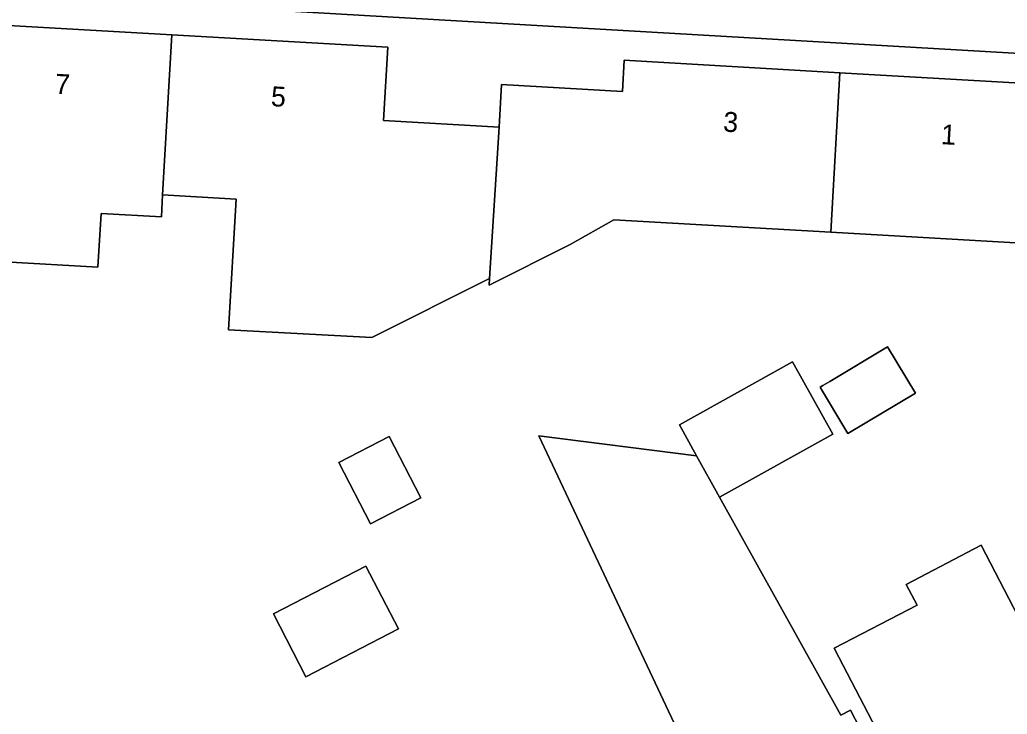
# Model space of a CAD drawing. Extents: x 163008 to 163854, y 382777 to 383982.
# Drawn here: x 163604.89 to 163654.44, y 383805.91 to 383840.73 of the extents above; entities that cross this region are included whole.
import ezdxf

# ---------------------------------------------------------------- set-up
doc = ezdxf.new("R2010")
doc.units = 0
for name, color, linetype in [('IMGEO_Erf', 7, 'Continuous'), ('IMGEO_Pand', 7, 'Continuous'), ('IMGEO_Pand_nummerreeks', 7, 'Continuous'), ('IMGEO_Voetpad_open', 7, 'Continuous')]:
    doc.layers.add(name, color=color, linetype=linetype)

msp = doc.modelspace()

# ---------------------------------------------------------------- linework, layer by layer
at = {"layer": 'IMGEO_Erf'}
for points in [[(163660.539, 383838.715), (163569.115, 383844.029)], [(163601.684, 383840.599), (163612.52, 383839.974), (163623.353, 383839.349), (163623.141, 383835.673), (163628.941, 383835.35), (163629.059, 383837.477), (163635.131, 383837.139), (163635.221, 383838.698), (163646.04, 383838.075), (163656.859, 383837.451)], [(163656.3, 383829.459), (163645.578, 383830.077), (163634.701, 383830.704), (163632.506, 383829.469), (163628.441, 383827.432), (163628.462, 383827.764), (163622.547, 383824.801), (163615.365, 383825.178), (163615.746, 383831.744), (163612.058, 383831.956), (163611.994, 383830.843), (163608.97, 383831.018), (163608.814, 383828.328), (163604.134, 383828.598)], [(163631.775, 383803.315), (163634.163, 383804.558), (163638.303, 383796.607), (163640.495, 383797.748), (163642.225, 383794.426), (163644.534, 383789.991), (163645.295, 383790.393), (163642.986, 383794.828), (163640.438, 383799.72), (163630.941, 383819.872), (163638.848, 383818.868), (163637.986, 383820.418), (163643.662, 383823.576), (163645.681, 383819.947), (163640.004, 383816.789), (163646.082, 383805.859), (163646.57, 383806.113), (163650.219, 383799.103), (163652.528, 383794.668), (163651.358, 383794.058), (163651.566, 383793.659), (163672.951, 383804.798)]]:
    msp.add_lwpolyline(points, dxfattribs=at)
for points in [[(163645.049, 383822.309), (163645.186, 383822.391), (163645.538, 383822.602), (163648.431, 383824.339), (163649.828, 383822.009), (163646.447, 383819.98), (163646.246, 383820.314), (163645.167, 383822.112)], [(163620.898, 383818.527), (163623.429, 383819.836), (163625.019, 383816.761), (163622.488, 383815.452)], [(163653.132, 383814.38), (163654.991, 383810.81), (163656.718, 383811.709), (163657.873, 383809.492), (163659.562, 383810.371), (163660.31, 383808.937), (163662.619, 383804.502), (163661.877, 383804.116), (163661.653, 383803.407), (163660.502, 383802.808), (163659.772, 383803.038), (163655.045, 383800.577), (163654.953, 383800.754), (163651.183, 383798.792), (163648.298, 383804.337), (163645.99, 383808.773), (163645.759, 383809.216), (163649.913, 383811.378), (163649.37, 383812.422)], [(163619.245, 383807.791), (163617.617, 383810.94), (163622.257, 383813.339), (163623.885, 383810.19)]]:
    msp.add_lwpolyline(points, close=True, dxfattribs=at)
at = {"layer": 'IMGEO_Pand'}
for points in [[(163612.52, 383839.974), (163601.684, 383840.599), (163601.65, 383840), (163601.395, 383835.576), (163601.222, 383832.581), (163601.158, 383831.477), (163604.29, 383831.296), (163604.134, 383828.598), (163608.814, 383828.328), (163608.97, 383831.018), (163611.994, 383830.843), (163612.058, 383831.956)], [(163628.941, 383835.35), (163623.141, 383835.673), (163623.353, 383839.349), (163612.52, 383839.974), (163612.058, 383831.956), (163615.746, 383831.744), (163615.365, 383825.178), (163622.547, 383824.801), (163628.462, 383827.764)], [(163646.04, 383838.075), (163635.221, 383838.698), (163635.131, 383837.139), (163629.059, 383837.477), (163628.941, 383835.35), (163628.462, 383827.764), (163628.441, 383827.432), (163632.506, 383829.469), (163634.701, 383830.704), (163645.578, 383830.077)], [(163645.578, 383830.077), (163656.3, 383829.459), (163656.256, 383828.692), (163659.949, 383828.479), (163660.281, 383834.239), (163656.686, 383834.446), (163656.859, 383837.451), (163646.04, 383838.075)], [(163645.049, 383822.309), (163645.167, 383822.112), (163646.246, 383820.314), (163646.447, 383819.98), (163649.828, 383822.009), (163648.431, 383824.339), (163645.538, 383822.602), (163645.186, 383822.391)], [(163643.662, 383823.576), (163637.986, 383820.418), (163638.848, 383818.868), (163640.004, 383816.789), (163645.681, 383819.947)], [(163623.429, 383819.836), (163620.898, 383818.527), (163622.488, 383815.452), (163625.019, 383816.761)], [(163650.219, 383799.103), (163646.57, 383806.113), (163646.082, 383805.859), (163640.004, 383816.789), (163638.848, 383818.868), (163630.941, 383819.872), (163640.438, 383799.72), (163642.986, 383794.828), (163645.295, 383790.393), (163651.566, 383793.659), (163651.358, 383794.058), (163652.528, 383794.668)], [(163660.31, 383808.937), (163659.562, 383810.371), (163657.873, 383809.492), (163656.718, 383811.709), (163654.991, 383810.81), (163653.132, 383814.38), (163649.37, 383812.422), (163649.913, 383811.378), (163645.759, 383809.216), (163645.99, 383808.773), (163648.298, 383804.337), (163651.183, 383798.792), (163654.953, 383800.754), (163655.045, 383800.577), (163659.772, 383803.038), (163660.502, 383802.808), (163661.653, 383803.407), (163661.877, 383804.116), (163662.619, 383804.502)], [(163617.617, 383810.94), (163619.245, 383807.791), (163623.885, 383810.19), (163622.257, 383813.339)]]:
    msp.add_lwpolyline(points, close=True, dxfattribs=at)
at = {"layer": 'IMGEO_Voetpad_open'}
msp.add_lwpolyline([(163478.824, 383842.105), (163500, 383841.714), (163514.763, 383841.441), (163516.404, 383841.411), (163567.617, 383840.466), (163568.9, 383840.442), (163569.115, 383844.029), (163660.539, 383838.715), (163666.13, 383838.39), (163672.075, 383838.044), (163675.461, 383837.666), (163678.696, 383837.28), (163683.118, 383836.654), (163684.801, 383836.327), (163684.862, 383836.585), (163690.029, 383835.666), (163696.497, 383834.271), (163700.832, 383833.173), (163706.543, 383822.278), (163709.199, 383823.653), (163709.893, 383825.302)], dxfattribs=at)

# ---------------------------------------------------------------- texts
at = {"layer": 'IMGEO_Pand_nummerreeks'}
for s, p in [('7', (163606.637, 383837.027)), ('5', (163617.472, 383836.402)), ('3', (163640.166, 383835.127)), ('1', (163651.099, 383834.498))]:
    msp.add_text(s, height=1, rotation=356.6998, dxfattribs=at).set_placement(p)

doc.saveas('drawing.dxf')
